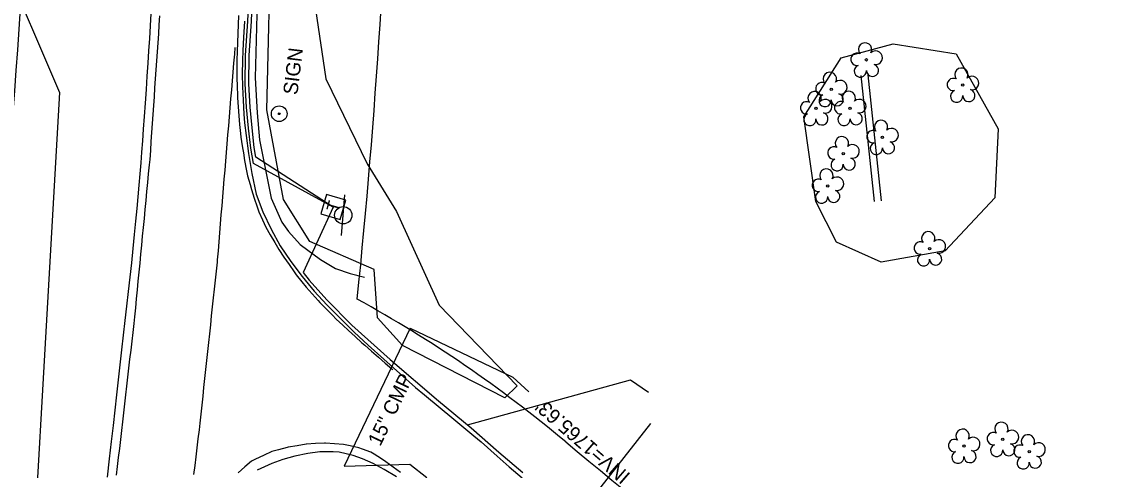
# Model space of a CAD drawing. Extents: x 472260 to 482161, y 489063 to 507124.
# Drawn here: x 481358.8 to 481662.7, y 491143.2 to 491267.7 of the extents above; entities that cross this region are included whole.
import ezdxf

# ---------------------------------------------------------------- set-up
doc = ezdxf.new("R2010")
doc.units = 0
for name, color, linetype in [('Exist Structure Minor Drop Inlet Cogo Elevation', 7, 'Continuous'), ('Exist Structure Minor Pipes CMAP 95inx67in Cogo Number', 7, 'Continuous'), ('Prop Drainage Structure Catch Basin Convert From Junction Box Label', 7, 'Continuous'), ('Prop Drainage Structure Drop Inlet Grate 2 Narrow Slots and Flat Grates 840 29 Label', 7, 'Continuous'), ('Prop Drainage Structure Drop Inlet Grate 2 Narrow Slots and Sag Grates 840 24 CELL', 7, 'Continuous'), ('Prop Drainage Structure Drop Inlet Grate 2 Wide Slots and Flat Grates 840 20 Label', 7, 'Continuous'), ('Prop Drainage Structure Pipe CSP 18in Label', 7, 'Continuous'), ('Prop Drainage Structure Pipe Funnel Drain 820 01 CELL', 7, 'Continuous'), ('Prop Drainage Structure Pipe RCP 15in Class III', 7, 'Continuous'), ('Prop Drainage Structure Pipe RCP 24in Class III', 7, 'Continuous'), ('Prop Drainage Structure Pipe RCP 48in Class IV', 7, 'Continuous'), ('Prop Drainage Structure Pipe Stub Out CELL', 7, 'Continuous'), ('Prop Drainage Structure Plot Symbol 50 Scale CELL', 7, 'Continuous'), ('Prop Drainage Structure Tops and Inverts LABEL', 7, 'Continuous'), ('Prop Erosion Rip Rap Class B', 7, 'Continuous'), ('Prop Erosion Rip Rap Class II', 7, 'Continuous'), ('Prop Erosion Rip Rap Pad at Outlet Label', 7, 'Continuous'), ('Prop Erosion Rip Rap Single Stone CELL', 7, 'Continuous')]:
    doc.layers.add(name, color=color, linetype=linetype)

msp = doc.modelspace()

# ---------------------------------------------------------------- linework, layer by layer
at = {"layer": 'Exist Structure Minor Drop Inlet Cogo Elevation'}
for centre, radius, start, end in [((479438.51, 491395.91), 1923.99, 353.03983, 358.51314), ((479438.51, 491395.91), 2023.99, 354.17995, 358.51314), ((481278.32, 490874.73), 360.56, 50.0189, 61.1923), ((482163.29, 491930.1), 1016.74, 230.0189, 245.03569)]:
    msp.add_arc(centre, radius, start, end, dxfattribs=at)
at = {"layer": 'Exist Structure Minor Pipes CMAP 95inx67in Cogo Number'}
msp.add_lwpolyline([(481482.71, 491155.74), (481528.04, 491168.23), (481533.01, 491164.8)], dxfattribs=at)
at = {"layer": 'Prop Drainage Structure Catch Basin Convert From Junction Box Label'}
for q in [(481423.19, 491228.35), (481423.9, 491230.12), (481437.01, 491198.04)]:
    msp.add_line((481445.38, 491216.21), q, dxfattribs=at)
for points in [[(481423.19, 491228.35), (481422.46, 491232.65), (481421.82, 491238.16), (481421.32, 491243.96), (481420.95, 491250.44), (481420.98, 491258.34), (481421.67, 491267.91), (481422.26, 491281.91), (481423.26, 491295.07), (481424.45, 491311.16), (481424.97, 491320.54)], [(481423.9, 491230.12), (481423.45, 491232.79), (481422.82, 491238.26), (481422.31, 491244.03), (481421.95, 491250.47), (481421.98, 491258.3), (481422.67, 491267.85), (481423.26, 491281.85), (481424.25, 491295), (481425.45, 491311.09), (481425.97, 491320.48)], [(481437.01, 491198.04), (481438.66, 491195.94), (481443.59, 491190.52), (481450.6, 491183.42), (481461.2, 491173.86), (481474.62, 491162.41), (481483.76, 491154.9), (481491.42, 491148.15), (481498.06, 491142.47)]]:
    msp.add_lwpolyline(points, dxfattribs=at)
at = {"layer": 'Prop Drainage Structure Drop Inlet Grate 2 Narrow Slots and Flat Grates 840 29 Label'}
for points in [[(481466.78, 491182.65), (481495.35, 491169.01), (481499.75, 491164.94)], [(481448.44, 491144.31), (481466.68, 491144.84), (481471.4, 491141.13)]]:
    msp.add_lwpolyline(points, dxfattribs=at)
at = {"layer": 'Prop Drainage Structure Drop Inlet Grate 2 Narrow Slots and Sag Grates 840 24 CELL'}
for points in [[(481385.17, 491141.74), (481385.45, 491144.22), (481385.74, 491146.7), (481386.03, 491149.18), (481386.31, 491151.66), (481386.6, 491154.14), (481386.89, 491156.62), (481387.17, 491159.1), (481387.46, 491161.58), (481387.74, 491164.06), (481388.03, 491166.54), (481388.32, 491169.03), (481388.6, 491171.51), (481388.89, 491173.99), (481389.18, 491176.47), (481389.46, 491178.95), (481389.75, 491181.43), (481390.04, 491183.91), (481390.25, 491185.76), (481390.49, 491188.24), (481390.73, 491190.73), (481390.97, 491193.21), (481391.21, 491195.7), (481391.45, 491198.18), (481391.69, 491200.67), (481391.93, 491203.15), (481392.17, 491205.63), (481392.41, 491208.12), (481392.65, 491210.6), (481392.89, 491213.09), (481393.13, 491215.57), (481393.37, 491218.06), (481393.61, 491220.54), (481393.84, 491223.03), (481394.08, 491225.51), (481394.32, 491228), (481394.47, 491229.47), (481394.64, 491231.96), (481394.81, 491234.45), (481394.98, 491236.94), (481395.15, 491239.43), (481395.32, 491241.92), (481395.5, 491244.41), (481395.67, 491246.9), (481395.84, 491249.39), (481396.01, 491251.88), (481396.18, 491254.37), (481396.36, 491256.86), (481396.53, 491259.35), (481396.7, 491261.84), (481396.87, 491264.33), (481397.04, 491266.82), (481397.21, 491269.32)], [(481419.08, 491269.41), (481418.99, 491266.92), (481418.9, 491264.42), (481418.81, 491261.93), (481418.71, 491259.43), (481418.63, 491257.08), (481418.61, 491254.59), (481418.59, 491252.27), (481418.68, 491249.77), (481418.77, 491247.28), (481418.8, 491246.54), (481418.99, 491244.05), (481419.18, 491241.56), (481419.36, 491239.19), (481419.63, 491236.7), (481419.74, 491235.68), (481420.11, 491233.21), (481420.49, 491230.74), (481420.64, 491229.71), (481421.11, 491227.26), (481421.56, 491224.93), (481422.26, 491222.53), (481422.67, 491221.1), (481423.45, 491218.72), (481424.23, 491216.35), (481424.69, 491214.93), (481425.74, 491212.66), (481426.65, 491210.68), (481427.9, 491208.52), (481429.16, 491206.36), (481430.27, 491204.43), (481431.69, 491202.37), (481433.1, 491200.31), (481434.51, 491198.25), (481435.09, 491197.41), (481436.64, 491195.45), (481437.82, 491193.96), (481439.51, 491192.11), (481441.19, 491190.27), (481441.7, 491189.72), (481443.45, 491187.94), (481445.2, 491186.17), (481446.24, 491185.12), (481448.07, 491183.42), (481449.67, 491181.92), (481451.52, 491180.25), (481453.37, 491178.57), (481454.17, 491177.85), (481456.05, 491176.21), (481457.93, 491174.56), (481459.8, 491172.92), (481461.68, 491171.28), (481461.91, 491171.07)], [(481406.67, 491141.95), (481406.97, 491144.43), (481407.27, 491146.91), (481407.57, 491149.39), (481407.87, 491151.87), (481408.17, 491154.35), (481408.39, 491156.23), (481408.66, 491158.71), (481408.93, 491161.2), (481409.19, 491163.68), (481409.46, 491166.16), (481409.72, 491168.65), (481409.99, 491171.13), (481410.26, 491173.61), (481410.52, 491176.1), (481410.79, 491178.58), (481411.06, 491181.06), (481411.32, 491183.55), (481411.59, 491186.03), (481411.85, 491188.52), (481412.12, 491191), (481412.39, 491193.48), (481412.65, 491195.97), (481412.92, 491198.45), (481413.19, 491200.93), (481413.26, 491201.62), (481413.46, 491204.11), (481413.67, 491206.6), (481413.87, 491209.09), (481414.08, 491211.58), (481414.28, 491214.07), (481414.49, 491216.56), (481414.69, 491219.04), (481414.9, 491221.53), (481415.1, 491224.02), (481415.31, 491226.51), (481415.51, 491229), (481415.7, 491231.36), (481415.91, 491233.85), (481416.12, 491236.34), (481416.33, 491238.83), (481416.54, 491241.32), (481416.75, 491243.8), (481416.96, 491246.29), (481417.17, 491248.78), (481417.38, 491251.27), (481417.59, 491253.76), (481417.8, 491256.25), (481418.01, 491258.73), (481418.16, 491260.6)], [(481464.1, 491142.54), (481462.07, 491143.99), (481460.04, 491145.44), (481458.84, 491146.29), (481456.73, 491147.61), (481455.88, 491148.14), (481453.54, 491149.01), (481452.5, 491149.39), (481450.06, 491149.88), (481448.26, 491150.25), (481445.77, 491150.45), (481443.28, 491150.65), (481442.97, 491150.68), (481440.48, 491150.53), (481437.98, 491150.39), (481437.82, 491150.38), (481435.36, 491149.96), (481432.89, 491149.54), (481432.58, 491149.49), (481430.17, 491148.83), (481428.29, 491148.31), (481426.03, 491147.25), (481423.76, 491146.19), (481422.69, 491145.69), (481420.81, 491144.05), (481418.92, 491142.41)]]:
    msp.add_lwpolyline(points, dxfattribs=at)
at = {"layer": 'Prop Drainage Structure Drop Inlet Grate 2 Wide Slots and Flat Grates 840 20 Label'}
for p, q in [((481593.59, 491257.14), (481593.59, 491257.14)), ((481583.79, 491248.94), (481583.79, 491248.94)), ((481620.37, 491250.13), (481620.37, 491250.13)), ((481579.56, 491243.65), (481579.56, 491243.65)), ((481589.06, 491243.67), (481589.06, 491243.67)), ((481598.03, 491235.62), (481598.03, 491235.62)), ((481587.15, 491231.11), (481587.15, 491231.11)), ((481582.84, 491222.11), (481582.84, 491222.11)), ((481611.16, 491204.69), (481611.16, 491204.69)), ((481631.49, 491151.77), (481631.49, 491151.77)), ((481620.7, 491149.85), (481620.7, 491149.85)), ((481638.85, 491148.29), (481638.85, 491148.29))]:
    msp.add_line(p, q, dxfattribs=at)
for centre in [(481593.59, 491257.14), (481583.79, 491248.94), (481620.37, 491250.13), (481579.56, 491243.65), (481589.06, 491243.67), (481598.03, 491235.62), (481587.15, 491231.11), (481582.84, 491222.11), (481611.16, 491204.69), (481631.49, 491151.77), (481620.7, 491149.85), (481638.85, 491148.29)]:
    msp.add_circle(centre, 0.326, dxfattribs=at)
for centre, radius, start, end in [((481593.21, 491260.01), 1.86, 330.1651, 219.7134), ((481590.99, 491257.29), 1.73, 62.6636, 279.3457), ((481596.14, 491257.72), 1.9, 257.1011, 134.1999), ((481591.89, 491254.02), 1.69, 111.5671, 6.231), ((481595.27, 491254.24), 1.7, 181.2822, 74.56), ((481619.98, 491253.01), 1.86, 330.1651, 219.7134), ((481583.41, 491251.82), 1.86, 330.1651, 219.7134), ((481586.34, 491249.53), 1.9, 257.1011, 134.1999), ((481617.76, 491250.29), 1.73, 62.6636, 279.3457), ((481622.92, 491250.72), 1.9, 257.1011, 134.1999), ((481579.17, 491246.52), 1.86, 330.1651, 219.7134), ((481581.19, 491249.1), 1.73, 62.6636, 279.3457), ((481588.68, 491246.54), 1.86, 330.1651, 219.7134), ((481618.67, 491247.01), 1.69, 111.5671, 6.231), ((481622.04, 491247.23), 1.7, 181.2822, 74.56), ((481576.95, 491243.81), 1.73, 62.6636, 279.3457), ((481582.09, 491245.82), 1.69, 111.5671, 6.231), ((481582.1, 491244.24), 1.9, 257.1011, 134.1999), ((481585.47, 491246.04), 1.7, 181.2822, 74.56), ((481586.46, 491243.82), 1.73, 62.6636, 279.3457), ((481591.61, 491244.26), 1.9, 257.1011, 134.1999), ((481581.23, 491240.75), 1.7, 181.2822, 74.56), ((481590.74, 491240.77), 1.7, 181.2822, 74.56), ((481577.85, 491240.53), 1.69, 111.5671, 6.231), ((481587.36, 491240.55), 1.69, 111.5671, 6.231), ((481597.65, 491238.5), 1.86, 330.1651, 219.7134), ((481595.43, 491235.78), 1.73, 62.6636, 279.3457), ((481600.58, 491236.21), 1.9, 257.1011, 134.1999), ((481586.76, 491233.98), 1.86, 330.1651, 219.7134), ((481589.7, 491231.7), 1.9, 257.1011, 134.1999), ((481596.33, 491232.5), 1.69, 111.5671, 6.231), ((481599.71, 491232.72), 1.7, 181.2822, 74.56), ((481584.54, 491231.26), 1.73, 62.6636, 279.3457), ((481585.44, 491227.99), 1.69, 111.5671, 6.231), ((481588.82, 491228.21), 1.7, 181.2822, 74.56), ((481582.46, 491224.99), 1.86, 330.1651, 219.7134), ((481585.39, 491222.7), 1.9, 257.1011, 134.1999), ((481580.24, 491222.27), 1.73, 62.6636, 279.3457), ((481581.14, 491218.99), 1.69, 111.5671, 6.231), ((481584.51, 491219.21), 1.7, 181.2822, 74.56), ((481610.77, 491207.57), 1.86, 330.1651, 219.7134), ((481608.55, 491204.85), 1.73, 62.6636, 279.3457), ((481613.71, 491205.28), 1.9, 257.1011, 134.1999), ((481609.45, 491201.57), 1.69, 111.5671, 6.231), ((481612.83, 491201.79), 1.7, 181.2822, 74.56), ((481620.32, 491152.72), 1.86, 330.1651, 219.7134), ((481631.11, 491154.64), 1.86, 330.1651, 219.7134), ((481634.04, 491152.36), 1.9, 257.1011, 134.1999), ((481618.1, 491150), 1.73, 62.6636, 279.3457), ((481623.25, 491150.44), 1.9, 257.1011, 134.1999), ((481628.89, 491151.92), 1.73, 62.6636, 279.3457), ((481638.47, 491151.16), 1.86, 330.1651, 219.7134), ((481619, 491146.73), 1.69, 111.5671, 6.231), ((481622.37, 491146.95), 1.7, 181.2822, 74.56), ((481629.79, 491148.65), 1.69, 111.5671, 6.231), ((481633.17, 491148.87), 1.7, 181.2822, 74.56), ((481636.25, 491148.44), 1.73, 62.6636, 279.3457), ((481641.4, 491148.88), 1.9, 257.1011, 134.1999), ((481637.15, 491145.17), 1.69, 111.5671, 6.231), ((481640.53, 491145.39), 1.7, 181.2822, 74.56)]:
    msp.add_arc(centre, radius, start, end, dxfattribs=at)
at = {"layer": 'Prop Drainage Structure Pipe CSP 18in Label'}
for p, q in [((481447.68, 491208.31), (481448.63, 491219.61)), ((481448.16, 491213.97), (481448.16, 491213.97))]:
    msp.add_line(p, q, dxfattribs=at)
msp.add_circle((481448.16, 491213.97), 2.41, dxfattribs=at)
at = {"layer": 'Prop Drainage Structure Pipe RCP 15in Class III'}
for radius in [2.18, 0.24]:
    msp.add_circle((481430.37, 491242.17), radius, dxfattribs=at)
at = {"layer": 'Prop Drainage Structure Pipe RCP 24in Class III'}
for p, q in [((481595.79, 491217.78), (481592.1, 491252.81)), ((481597.78, 491217.99), (481594.09, 491253.02))]:
    msp.add_line(p, q, dxfattribs=at)
at = {"layer": 'Prop Drainage Structure Pipe Stub Out CELL'}
msp.add_line((481518.86, 491137.19), (481533.69, 491156.14), dxfattribs=at)
for points in [[(481382.63, 491141.21), (481383.2, 491146.33), (481383.75, 491151.12), (481384.27, 491155.58), (481384.78, 491159.85), (481385.27, 491164.09), (481385.74, 491168.28), (481386.2, 491172.43), (481386.66, 491176.55), (481387.12, 491180.64), (481387.58, 491184.71), (481388.05, 491188.76), (481388.51, 491192.79), (481388.95, 491196.79), (481389.37, 491200.78), (481389.78, 491204.75), (481390.16, 491208.62), (481390.52, 491212.31), (481390.85, 491215.81), (481391.15, 491219.12), (481391.43, 491222.32), (481391.7, 491225.45), (481391.96, 491228.52), (481392.2, 491231.53), (481392.44, 491234.62), (481392.69, 491237.92), (481392.94, 491241.43), (481393.2, 491245.15), (481393.46, 491248.92), (481393.7, 491252.6), (481393.94, 491256.18), (481394.16, 491259.65), (481394.37, 491263.09), (481394.59, 491266.54), (481394.82, 491270.02)], [(481420.75, 491267.91), (481420.48, 491263.31), (481420.27, 491259.72), (481420.12, 491256.95), (481420.07, 491253.13), (481420.19, 491249.64), (481420.36, 491245.93), (481420.56, 491242.09), (481420.76, 491239.64), (481421.15, 491236.11), (481421.86, 491231.09), (481422.74, 491225.59), (481424, 491219.84), (481425.85, 491214.9), (481428.11, 491210.1), (481430.68, 491205.48), (481433.58, 491201.13), (481436.77, 491196.94), (481440.09, 491192.92), (481443.57, 491189.11), (481447.3, 491185.35), (481451.21, 491181.53), (481455.14, 491177.86), (481459.46, 491173.99), (481463.91, 491170.01), (481468.29, 491166.17), (481470.78, 491164.1), (481475.12, 491160.52), (481478.35, 491157.83), (481481.72, 491155.02), (481484.45, 491152.74), (481486.48, 491151.06), (481490.96, 491147.08), (481494.33, 491144.1), (481497.9, 491141.06)], [(481462.97, 491141.34), (481459.58, 491143.34), (481456.48, 491145), (481453.54, 491146.35), (481450.97, 491147.24), (481447.05, 491148.12), (481445.34, 491148.29), (481441.68, 491148.29), (481438.33, 491147.83), (481434.72, 491147.04), (481431.37, 491146.09), (481428.35, 491144.98), (481424.27, 491143.16)]]:
    msp.add_lwpolyline(points, dxfattribs=at)
at = {"layer": 'Prop Drainage Structure Plot Symbol 50 Scale CELL'}
msp.add_lwpolyline([(481426.51, 491320.15), (481424.29, 491276.88), (481423.65, 491252.13), (481424.2, 491242.46), (481424.86, 491234.96), (481426.53, 491226.56), (481428.17, 491218.69), (481431.06, 491212.09), (481432.94, 491209.45), (481436.2, 491205.86), (481441.88, 491201.69), (481446.03, 491199.17), (481450.06, 491197.79), (481454.12, 491196.76)], dxfattribs=at)
at = {"layer": 'Prop Drainage Structure Tops and Inverts LABEL'}
for points in [[(481464.65, 491177.76), (481457.69, 491185.5), (481456.78, 491198.86), (481438.9, 491206.7), (481431.54, 491218.32), (481426.94, 491243.27), (481428.16, 491293.33), (481432.38, 491304.17), (481436.87, 491323.1)], [(481453.17, 491316.42), (481449.15, 491296.45), (481443.04, 491286.05), (481440.41, 491271.18), (481443.29, 491251.89), (481454.8, 491228.25), (481462.97, 491215), (481474.85, 491188.99), (481496.51, 491166.63), (481493.06, 491163.21), (481464.65, 491177.76)], [(481585.23, 491206.49), (481579.5, 491217.83), (481576.19, 491241.27), (481586.6, 491257.74), (481601.06, 491261.58), (481618.53, 491258.78), (481630.25, 491238), (481629.3, 491218.85), (481615.45, 491204.1), (481597.72, 491200.91), (481585.23, 491206.49)]]:
    msp.add_lwpolyline(points, dxfattribs=at)
at = {"layer": 'Prop Erosion Rip Rap Class B'}
msp.add_line((481445.38, 491216.21), (481445.38, 491216.21), dxfattribs=at)
msp.add_lwpolyline([(481447.35, 491212.82), (481448.88, 491218.2), (481443.49, 491219.73), (481441.97, 491214.34), (481447.35, 491212.82)], dxfattribs=at)
at = {"layer": 'Prop Erosion Rip Rap Pad at Outlet Label'}
msp.add_lwpolyline([(481345.68, 491317.77), (481353.11, 491285.94), (481369.31, 491248.07), (481358.47, 491058.43), (481341.15, 491052.66), (481321.21, 491054.95), (481298.3, 491063.81), (481271.21, 491099.5), (481228.18, 491111.26), (481224.55, 491104.53), (481200.99, 491109.54), (481185.6, 491126.62), (481153.65, 491129.73), (481134.53, 491138.7), (481129.51, 491142.77)], dxfattribs=at)
at = {"layer": 'Prop Erosion Rip Rap Single Stone CELL'}
msp.add_line((481466.78, 491182.65), (481448.44, 491144.31), dxfattribs=at)

# ---------------------------------------------------------------- texts
at = {"layer": 'Prop Drainage Structure Pipe Funnel Drain 820 01 CELL'}
msp.add_text("INV=1765.63'", height=4, rotation=139.0717, dxfattribs=at).set_placement((481528.25, 491141.98))
at = {"layer": 'Prop Drainage Structure Pipe RCP 48in Class IV'}
msp.add_text('SIGN', height=4, rotation=83.0725, dxfattribs=at).set_placement((481435.41, 491247.26))
at = {"layer": 'Prop Erosion Rip Rap Class B'}
msp.add_text('T', height=3.42, rotation=74.1954, dxfattribs=at).set_placement((481446.72, 491214.66))
at = {"layer": 'Prop Erosion Rip Rap Class II'}
msp.add_text('15" CMP', height=4, rotation=64.4388, dxfattribs=at).set_placement((481458.45, 491149.59))

doc.saveas('drawing.dxf')
